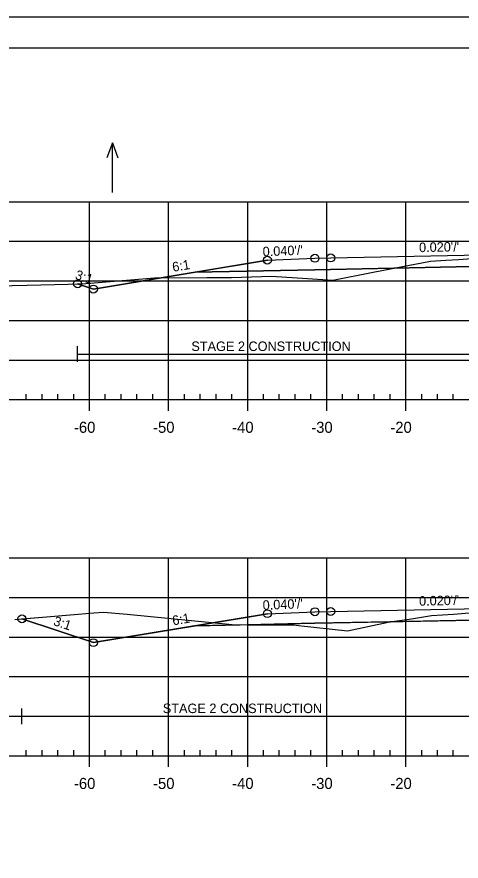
# Model space of a CAD drawing. Extents: x 1365647 to 1367999, y 387113 to 400173.
# Drawn here: x 1365824.9 to 1365881.1, y 395586.2 to 395692.9 of the extents above; entities that cross this region are included whole.
import ezdxf

# ---------------------------------------------------------------- set-up
doc = ezdxf.new("R2010")
doc.units = 0
for name, color, linetype in [('R_Alt Surface', 7, 'Continuous'), ('R_Axis', 7, 'Continuous'), ('R_Axis Annot', 7, 'Continuous'), ('R_Border', 7, 'Continuous'), ('R_Contours', 7, 'Continuous'), ('R_Exist Surface', 7, 'Continuous'), ('R_Fin Surface', 7, 'Continuous'), ('R_Fin Surface Annot', 7, 'Continuous'), ('R_Grid', 7, 'Continuous'), ('R_No Plot', 7, 'Continuous'), ('R_Proposed Const Limits', 7, 'Continuous'), ('R_Water', 7, 'Continuous'), ('R_Water Annot', 7, 'Continuous')]:
    doc.layers.add(name, color=color, linetype=linetype)

msp = doc.modelspace()

# ---------------------------------------------------------------- linework, layer by layer
at = {"layer": 'R_Alt Surface'}
for points in [[(1365847.47, 395660.66), (1365862.59, 395660.97), (1365882.42, 395661.36), (1365882.42, 395662.65), (1365894.09, 395662.88), (1365906, 395662.65), (1365906, 395661.36), (1365925.59, 395660.97), (1365940.72, 395660.66)], [(1365847.47, 395615.99), (1365862.59, 395616.3), (1365882.61, 395616.7), (1365882.61, 395617.98), (1365894.09, 395618.21), (1365906.2, 395617.97), (1365906.2, 395616.68), (1365925.59, 395616.3), (1365940.72, 395615.99)]]:
    msp.add_lwpolyline(points, dxfattribs=at)
at = {"layer": 'R_Axis'}
for p, q in [((1365826.09, 395644.56), (1365826.09, 395645.26)), ((1365828.09, 395644.56), (1365828.09, 395645.26)), ((1365830.09, 395644.56), (1365830.09, 395645.26)), ((1365832.09, 395644.56), (1365832.09, 395645.26)), ((1365836.09, 395644.56), (1365836.09, 395645.26)), ((1365838.09, 395644.56), (1365838.09, 395645.26)), ((1365840.09, 395644.56), (1365840.09, 395645.26)), ((1365842.09, 395644.56), (1365842.09, 395645.26)), ((1365846.09, 395644.56), (1365846.09, 395645.26)), ((1365848.09, 395644.56), (1365848.09, 395645.26)), ((1365850.09, 395644.56), (1365850.09, 395645.26)), ((1365852.09, 395644.56), (1365852.09, 395645.26)), ((1365856.09, 395644.56), (1365856.09, 395645.26)), ((1365858.09, 395644.56), (1365858.09, 395645.26)), ((1365860.09, 395644.56), (1365860.09, 395645.26)), ((1365862.09, 395644.56), (1365862.09, 395645.26)), ((1365866.09, 395644.56), (1365866.09, 395645.26)), ((1365868.09, 395644.56), (1365868.09, 395645.26)), ((1365870.09, 395644.56), (1365870.09, 395645.26)), ((1365872.09, 395644.56), (1365872.09, 395645.26)), ((1365876.09, 395644.56), (1365876.09, 395645.26)), ((1365878.09, 395644.56), (1365878.09, 395645.26)), ((1365880.09, 395644.56), (1365880.09, 395645.26)), ((1365749.09, 395644.56), (1366039.09, 395644.56)), ((1365834.09, 395643.16), (1365834.09, 395644.56)), ((1365844.09, 395643.16), (1365844.09, 395644.56)), ((1365854.09, 395643.16), (1365854.09, 395644.56)), ((1365864.09, 395643.16), (1365864.09, 395644.56)), ((1365874.09, 395643.16), (1365874.09, 395644.56)), ((1365749.09, 395599.56), (1366039.09, 395599.56)), ((1365826.09, 395599.56), (1365826.09, 395600.26)), ((1365828.09, 395599.56), (1365828.09, 395600.26)), ((1365830.09, 395599.56), (1365830.09, 395600.26)), ((1365832.09, 395599.56), (1365832.09, 395600.26)), ((1365834.09, 395598.16), (1365834.09, 395599.56)), ((1365836.09, 395599.56), (1365836.09, 395600.26)), ((1365838.09, 395599.56), (1365838.09, 395600.26)), ((1365840.09, 395599.56), (1365840.09, 395600.26)), ((1365842.09, 395599.56), (1365842.09, 395600.26)), ((1365844.09, 395598.16), (1365844.09, 395599.56)), ((1365846.09, 395599.56), (1365846.09, 395600.26)), ((1365848.09, 395599.56), (1365848.09, 395600.26)), ((1365850.09, 395599.56), (1365850.09, 395600.26)), ((1365852.09, 395599.56), (1365852.09, 395600.26)), ((1365854.09, 395598.16), (1365854.09, 395599.56)), ((1365856.09, 395599.56), (1365856.09, 395600.26)), ((1365858.09, 395599.56), (1365858.09, 395600.26)), ((1365860.09, 395599.56), (1365860.09, 395600.26)), ((1365862.09, 395599.56), (1365862.09, 395600.26)), ((1365864.09, 395598.16), (1365864.09, 395599.56)), ((1365866.09, 395599.56), (1365866.09, 395600.26)), ((1365868.09, 395599.56), (1365868.09, 395600.26)), ((1365870.09, 395599.56), (1365870.09, 395600.26)), ((1365872.09, 395599.56), (1365872.09, 395600.26)), ((1365874.09, 395598.16), (1365874.09, 395599.56)), ((1365876.09, 395599.56), (1365876.09, 395600.26)), ((1365878.09, 395599.56), (1365878.09, 395600.26)), ((1365880.09, 395599.56), (1365880.09, 395600.26))]:
    msp.add_line(p, q, dxfattribs=at)
at = {"layer": 'R_Border'}
msp.add_line((1365736.09, 395689.02), (1366052.27, 395689.02), dxfattribs=at)
at = {"layer": 'R_Contours'}
for points in [[(1365872.56, 395661.16), (1365877.22, 395662.06), (1365879.13, 395662.18), (1365880.78, 395662.28), (1365882.42, 395662.38), (1365882.42, 395661.36)], [(1365843.17, 395659.95), (1365848.91, 395659.97), (1365851.01, 395659.97), (1365852.04, 395660), (1365857.11, 395660.17), (1365861.64, 395659.87), (1365864.86, 395659.65), (1365869.95, 395660.67), (1365872.56, 395661.16), (1365862.59, 395660.97), (1365847.47, 395660.66)], [(1365832.58, 395659.19), (1365833.12, 395659.2), (1365834.67, 395659.32), (1365842.32, 395659.94), (1365843.17, 395659.95), (1365834.59, 395658.52)], [(1365825.55, 395616.86), (1365828.67, 395617.12), (1365834.64, 395617.62), (1365835.86, 395617.69), (1365838.87, 395617.45), (1365852.15, 395616.13), (1365854.01, 395616.12), (1365847.47, 395615.99), (1365834.59, 395613.85)], [(1365872.08, 395616.49), (1365874.8, 395616.87), (1365877.32, 395617.28), (1365880.11, 395617.46), (1365882.61, 395617.65), (1365882.61, 395616.7)], [(1365854.01, 395616.12), (1365859.3, 395616.1), (1365859.93, 395616.09), (1365860.53, 395616.02), (1365866.72, 395615.35), (1365871.84, 395616.45), (1365871.85, 395616.45), (1365871.86, 395616.45), (1365872.08, 395616.49), (1365862.59, 395616.3)]]:
    msp.add_lwpolyline(points, close=True, dxfattribs=at)
at = {"layer": 'R_Exist Surface'}
for points in [[(1365801.76, 395658.48), (1365826.22, 395659.03), (1365833.12, 395659.2), (1365834.67, 395659.32), (1365842.32, 395659.94), (1365848.91, 395659.97), (1365851.01, 395659.97), (1365852.04, 395660), (1365857.11, 395660.17), (1365861.64, 395659.87), (1365864.86, 395659.65), (1365869.95, 395660.67), (1365877.22, 395662.06), (1365879.13, 395662.18), (1365880.78, 395662.28), (1365882.42, 395662.38)], [(1365824.65, 395616.79), (1365828.67, 395617.12), (1365834.64, 395617.62), (1365835.86, 395617.69), (1365838.87, 395617.45), (1365852.15, 395616.13), (1365859.3, 395616.1), (1365859.93, 395616.09), (1365860.53, 395616.02), (1365866.72, 395615.35), (1365871.84, 395616.45), (1365871.85, 395616.45), (1365871.86, 395616.45), (1365874.8, 395616.87), (1365877.32, 395617.28), (1365880.11, 395617.46), (1365882.61, 395617.65)]]:
    msp.add_lwpolyline(points, dxfattribs=at)
at = {"layer": 'R_Fin Surface'}
for points in [[(1365832.58, 395659.19), (1365834.59, 395658.52), (1365847.47, 395660.66), (1365856.59, 395662.18), (1365862.59, 395662.42), (1365864.59, 395662.46), (1365894.09, 395663.05), (1365923.59, 395662.46), (1365925.59, 395662.42), (1365931.59, 395662.18), (1365940.72, 395660.66), (1365953.59, 395658.52), (1365955.73, 395657.8), (1365968.69, 395662.12)], [(1365856.59, 395662.18), (1365862.59, 395662.42), (1365864.59, 395662.46), (1365894.09, 395663.05), (1365923.59, 395662.46), (1365925.59, 395662.42), (1365931.59, 395662.18)], [(1365825.55, 395616.86), (1365834.59, 395613.85), (1365852.3, 395616.8), (1365856.59, 395617.51), (1365862.59, 395617.75), (1365864.59, 395617.79), (1365894.09, 395618.38), (1365923.59, 395617.79), (1365925.59, 395617.75), (1365931.59, 395617.51), (1365935.89, 395616.8), (1365953.59, 395613.85), (1365963.68, 395617.21)], [(1365825.55, 395616.86), (1365834.59, 395613.85), (1365847.47, 395615.99), (1365856.59, 395617.51), (1365862.59, 395617.75), (1365864.59, 395617.79), (1365894.09, 395618.38), (1365923.59, 395617.79), (1365925.59, 395617.75), (1365931.59, 395617.51), (1365940.72, 395615.99), (1365953.59, 395613.85), (1365963.68, 395617.21)], [(1365856.59, 395617.51), (1365862.59, 395617.75), (1365864.59, 395617.79), (1365894.09, 395618.38), (1365923.59, 395617.79), (1365925.59, 395617.75), (1365931.59, 395617.51)]]:
    msp.add_lwpolyline(points, dxfattribs=at)
at = {"layer": 'R_Grid'}
for p, q in [((1365749.09, 395669.56), (1366039.09, 395669.56)), ((1365834.09, 395644.56), (1365834.09, 395669.56)), ((1365844.09, 395644.56), (1365844.09, 395669.56)), ((1365854.09, 395644.56), (1365854.09, 395669.56)), ((1365864.09, 395644.56), (1365864.09, 395669.56)), ((1365874.09, 395644.56), (1365874.09, 395669.56)), ((1365749.09, 395664.56), (1366039.09, 395664.56)), ((1365749.09, 395659.56), (1366039.09, 395659.56)), ((1365749.09, 395654.56), (1366039.09, 395654.56)), ((1365749.09, 395649.56), (1366039.09, 395649.56)), ((1365749.09, 395644.56), (1366039.09, 395644.56)), ((1365749.09, 395624.56), (1366039.09, 395624.56)), ((1365834.09, 395599.56), (1365834.09, 395624.56)), ((1365844.09, 395599.56), (1365844.09, 395624.56)), ((1365854.09, 395599.56), (1365854.09, 395624.56)), ((1365864.09, 395599.56), (1365864.09, 395624.56)), ((1365874.09, 395599.56), (1365874.09, 395624.56)), ((1365749.09, 395619.56), (1366039.09, 395619.56)), ((1365749.09, 395614.56), (1366039.09, 395614.56)), ((1365749.09, 395609.56), (1366039.09, 395609.56)), ((1365749.09, 395604.56), (1366039.09, 395604.56)), ((1365749.09, 395599.56), (1366039.09, 395599.56))]:
    msp.add_line(p, q, dxfattribs=at)
at = {"layer": 'R_No Plot'}
msp.add_line((1365723.69, 395692.92), (1366057.03, 395692.92), dxfattribs=at)
msp.add_lwpolyline([(1365723.69, 395692.92), (1366057.03, 395692.92), (1366057.03, 395479.58), (1365723.69, 395479.58)], close=True, dxfattribs=at)
for centre in [(1365856.59, 395662.18), (1365856.59, 395662.18), (1365856.59, 395662.18), (1365856.59, 395662.18), (1365856.59, 395662.18), (1365862.59, 395662.42), (1365862.59, 395662.42), (1365862.59, 395662.42), (1365862.59, 395662.42), (1365862.59, 395662.42), (1365864.59, 395662.46), (1365864.59, 395662.46), (1365864.59, 395662.46), (1365864.59, 395662.46), (1365864.59, 395662.46), (1365832.58, 395659.19), (1365832.58, 395659.19), (1365834.59, 395658.52), (1365834.59, 395658.52), (1365834.59, 395658.52), (1365834.59, 395658.52), (1365834.59, 395658.52), (1365856.59, 395617.51), (1365856.59, 395617.51), (1365856.59, 395617.51), (1365856.59, 395617.51), (1365856.59, 395617.51), (1365862.59, 395617.75), (1365862.59, 395617.75), (1365862.59, 395617.75), (1365862.59, 395617.75), (1365862.59, 395617.75), (1365864.59, 395617.79), (1365864.59, 395617.79), (1365864.59, 395617.79), (1365864.59, 395617.79), (1365864.59, 395617.79), (1365825.55, 395616.86), (1365825.55, 395616.86), (1365834.59, 395613.85), (1365834.59, 395613.85), (1365834.59, 395613.85), (1365834.59, 395613.85), (1365834.59, 395613.85)]:
    msp.add_circle(centre, 0.5, dxfattribs=at)
at = {"layer": 'R_Proposed Const Limits'}
for points in [[(1365856.59, 395662.18), (1365834.59, 395658.52), (1365832.58, 395659.19)], [(1365856.59, 395617.51), (1365834.59, 395613.85), (1365825.55, 395616.86)]]:
    msp.add_lwpolyline(points, dxfattribs=at)
at = {"layer": 'R_Water'}
for p, q in [((1365832.58, 395649.31), (1365832.58, 395651.31)), ((1365832.58, 395650.31), (1365882.42, 395650.31)), ((1365825.55, 395603.55), (1365825.55, 395605.55)), ((1365825.55, 395604.55), (1365882.61, 395604.55))]:
    msp.add_line(p, q, dxfattribs=at)
at = {"layer": 'R_Water Annot'}
for p, q in [((1365836.99, 395677.02), (1365836.29, 395675.09)), ((1365836.99, 395670.73), (1365836.99, 395677.02)), ((1365836.99, 395677.02), (1365837.69, 395675.09))]:
    msp.add_line(p, q, dxfattribs=at)

# ---------------------------------------------------------------- texts
at = {"layer": 'R_Axis Annot'}
for s, p in [('-60', (1365832.13, 395640.36)), ('-50', (1365842.13, 395640.36)), ('-40', (1365852.13, 395640.36)), ('-30', (1365862.13, 395640.36)), ('-20', (1365872.13, 395640.36)), ('-60', (1365832.13, 395595.36)), ('-50', (1365842.13, 395595.36)), ('-40', (1365852.13, 395595.36)), ('-30', (1365862.13, 395595.36)), ('-20', (1365872.13, 395595.36))]:
    msp.add_text(s, height=1.4, dxfattribs=at).set_placement(p)
at = {"layer": 'R_Fin Surface Annot'}
for s, rotation, p in [("0.020'/'", 1.1458, (1365875.77, 395663.19)), ("0.040'/'", 2.2906, (1365856.01, 395662.66)), ('6:1', 9.4623, (1365844.66, 395660.7)), ('3:1', 341.5651, (1365832.18, 395659.84)), ("0.020'/'", 1.1458, (1365875.77, 395618.52)), ("0.040'/'", 2.2906, (1365856.01, 395617.99)), ('6:1', 9.4623, (1365844.66, 395616.03)), ('3:1', 341.5651, (1365829.44, 395616.09))]:
    msp.add_text(s, height=1.2, rotation=rotation, dxfattribs=at).set_placement(p)
at = {"layer": 'R_Water'}
for p in [(1365846.97, 395650.7), (1365843.36, 395604.95)]:
    msp.add_text('STAGE 2 CONSTRUCTION', height=1.2, dxfattribs=at).set_placement(p)

doc.saveas('drawing.dxf')
